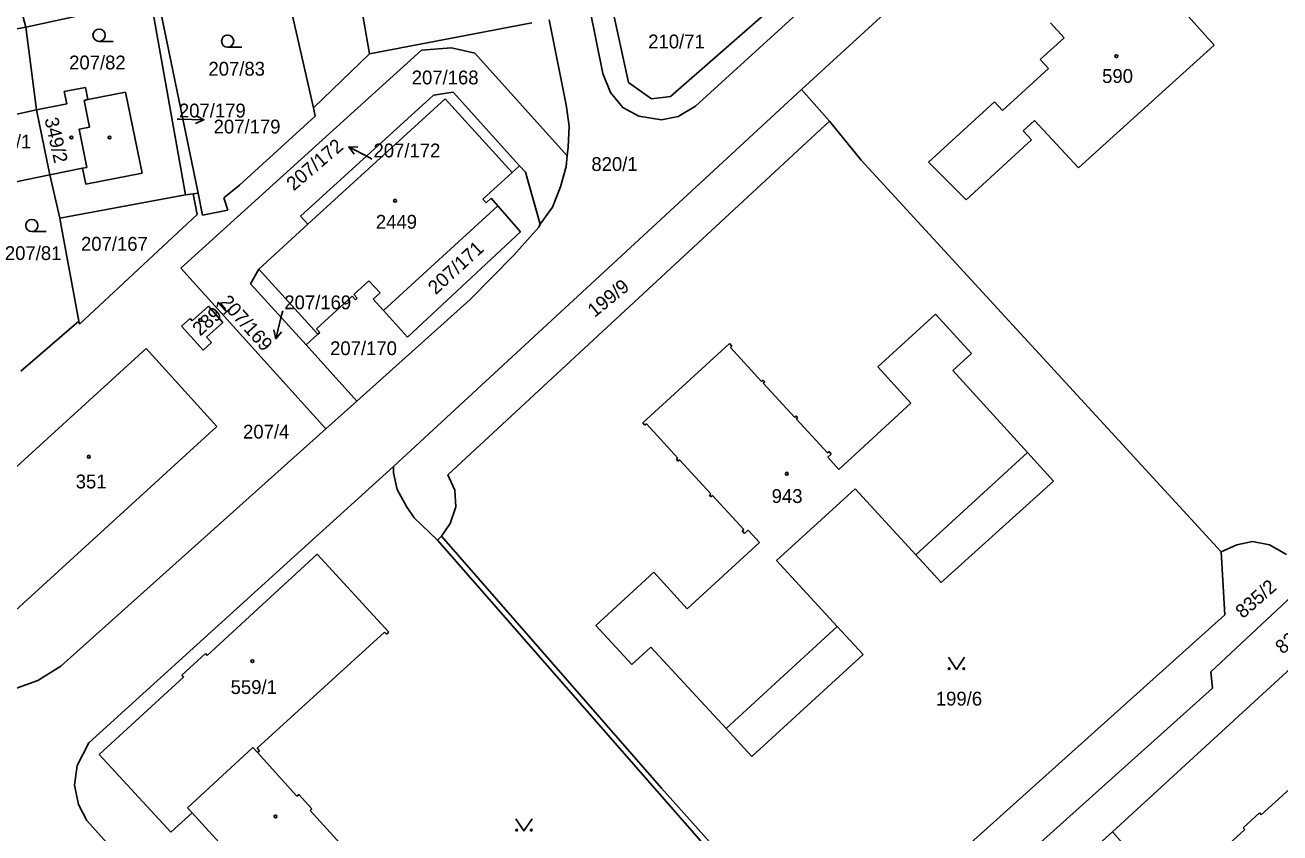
# Model space of a CAD drawing. Extents: x -735249 to -729401, y -1124843 to -1121828.
# Drawn here: x -733341.9 to -733187.6, y -1123770.3 to -1123670.9 of the extents above; entities that cross this region are included whole.
import ezdxf

# ---------------------------------------------------------------- set-up
doc = ezdxf.new("R2010")
doc.units = 0
for name, color, linetype in [('Vrstva 1', 7, 'Continuous'), ('Vrstva 16', 7, 'Continuous'), ('Vrstva 18', 7, 'Continuous'), ('Vrstva 19', 7, 'Continuous'), ('Vrstva 25', 7, 'Continuous'), ('Vrstva 4', 7, 'Continuous')]:
    doc.layers.add(name, color=color, linetype=linetype)

msp = doc.modelspace()

# ---------------------------------------------------------------- linework, layer by layer
at = {"layer": 'Vrstva 1'}
for points in [[(-733195.46, -1123622.51), (-733259.48, -1123680.9)], [(-733246.46, -1123678.85), (-733202.28, -1123638.4)], [(-733270.85, -1123676.87), (-733277.33, -1123644.79)], [(-733303.74, -1123650.3), (-733299.57, -1123674.46)], [(-733344.82, -1123659.92), (-733341.84, -1123671.2)], [(-733267.71, -1123677.98), (-733271.18, -1123661.98)], [(-733244.62, -1123664.03), (-733262.54, -1123679.73)], [(-733341.84, -1123671.2), (-733326.46, -1123667.83)], [(-733326.46, -1123667.83), (-733322.21, -1123691.82)], [(-733320.65, -1123691.61), (-733325.55, -1123667.73)], [(-733309.12, -1123669.41), (-733306.46, -1123681.12)], [(-733277.47, -1123670.28), (-733275.39, -1123680.74)], [(-733341.84, -1123671.2), (-733350.96, -1123672.86)], [(-733341.84, -1123671.2), (-733340.5, -1123681.37)], [(-733299.57, -1123674.46), (-733279.59, -1123670.66)], [(-733322.76, -1123700.84), (-733293.17, -1123674)], [(-733306.46, -1123681.12), (-733299.57, -1123674.46)], [(-733293.17, -1123674), (-733289.47, -1123673.73)], [(-733286.63, -1123674.37), (-733289.47, -1123673.73)], [(-733275.24, -1123687), (-733286.63, -1123674.37)], [(-733269.93, -1123679.23), (-733270.85, -1123676.87)], [(-733264.88, -1123680.01), (-733267.71, -1123677.98)], [(-733337.09, -1123679.08), (-733334.5, -1123678.59)], [(-733337.09, -1123679.08), (-733336.78, -1123680.62)], [(-733334.5, -1123678.59), (-733334.19, -1123680.09)], [(-733334.19, -1123680.09), (-733329.56, -1123679.16)], [(-733327.5, -1123689.16), (-733329.56, -1123679.16)], [(-733308.05, -1123694.44), (-733291.68, -1123679.56)], [(-733296.62, -1123725.22), (-733246.46, -1123678.85)], [(-733291.68, -1123679.56), (-733289.28, -1123679.16)], [(-733289.28, -1123679.16), (-733281.11, -1123688.22)], [(-733268.43, -1123681.06), (-733269.93, -1123679.23)], [(-733262.54, -1123679.73), (-733264.88, -1123680.01)], [(-733246.46, -1123678.85), (-733242.98, -1123682.73)], [(-733340.5, -1123681.37), (-733342.92, -1123681.87)], [(-733340.5, -1123681.37), (-733336.78, -1123680.62)], [(-733340.5, -1123681.37), (-733338.89, -1123689.36)], [(-733290.26, -1123680.01), (-733307.14, -1123695.43)], [(-733306.46, -1123681.12), (-733306.26, -1123682.13)], [(-733282.01, -1123689.05), (-733290.26, -1123680.01)], [(-733275.39, -1123680.74), (-733275.03, -1123683.37)], [(-733266.45, -1123682.13), (-733268.43, -1123681.06)], [(-733259.48, -1123680.9), (-733261.61, -1123682.17)], [(-733306.26, -1123682.13), (-733315.53, -1123690.62)], [(-733289.94, -1123726.25), (-733242.98, -1123682.73)], [(-733263.67, -1123682.59), (-733266.45, -1123682.13)], [(-733261.61, -1123682.17), (-733263.67, -1123682.59)], [(-733242.98, -1123682.73), (-733239.1, -1123687.54)], [(-733275.03, -1123683.37), (-733275.12, -1123685.93)], [(-733275.12, -1123685.93), (-733275.24, -1123687)], [(-733275.24, -1123687), (-733275.38, -1123688.32)], [(-733239.1, -1123687.54), (-733194.85, -1123735.72)], [(-733338.89, -1123689.36), (-733334.86, -1123688.54)], [(-733334.46, -1123690.5), (-733334.86, -1123688.54)], [(-733285.61, -1123692.34), (-733282.01, -1123689.05)], [(-733281.11, -1123688.22), (-733282.01, -1123689.05)], [(-733281.11, -1123688.22), (-733280.4, -1123689.01)], [(-733280.4, -1123689.01), (-733278.56, -1123695.41)], [(-733275.38, -1123688.32), (-733276.08, -1123690.81)], [(-733346.86, -1123690.98), (-733338.89, -1123689.36)], [(-733338.89, -1123689.36), (-733337.65, -1123694.67)], [(-733334.46, -1123690.5), (-733327.5, -1123689.16)], [(-733315.53, -1123690.62), (-733317.47, -1123692.18)], [(-733322.21, -1123691.82), (-733337.65, -1123694.67)], [(-733322.21, -1123691.82), (-733321.24, -1123691.69)], [(-733320.65, -1123691.61), (-733321.24, -1123691.69)], [(-733321.24, -1123691.69), (-733320.77, -1123694.23)], [(-733320.1, -1123694.31), (-733320.65, -1123691.61)], [(-733317.47, -1123692.18), (-733316.98, -1123693.67)], [(-733276.08, -1123690.81), (-733277.08, -1123693.34)], [(-733316.98, -1123693.67), (-733320.1, -1123694.31)], [(-733297.85, -1123706.01), (-733283.77, -1123693.15)], [(-733285.2, -1123692.78), (-733285.61, -1123692.34)], [(-733284.61, -1123692.23), (-733285.2, -1123692.78)], [(-733283.77, -1123693.15), (-733284.61, -1123692.23)], [(-733280.98, -1123696.37), (-733283.77, -1123693.15)], [(-733277.08, -1123693.34), (-733278.56, -1123695.41)], [(-733337.48, -1123695.63), (-733337.65, -1123694.67)], [(-733320.77, -1123694.23), (-733335.23, -1123707.69)], [(-733307.14, -1123695.43), (-733308.05, -1123694.44)], [(-733337.48, -1123695.63), (-733335.3, -1123707.34)], [(-733313.19, -1123700.96), (-733307.14, -1123695.43)], [(-733294.88, -1123709.31), (-733280.98, -1123696.37)], [(-733281.81, -1123699.21), (-733278.75, -1123695.77)], [(-733278.56, -1123695.41), (-733278.75, -1123695.77)], [(-733287.19, -1123704.68), (-733281.81, -1123699.21)], [(-733304.93, -1123720.57), (-733322.76, -1123700.84)], [(-733313.19, -1123700.96), (-733314.2, -1123702.75)], [(-733313.19, -1123700.96), (-733305.92, -1123708.92)], [(-733314.2, -1123702.75), (-733307.37, -1123710.25)], [(-733301.48, -1123704.05), (-733299.63, -1123702.36)], [(-733299.63, -1123702.36), (-733298.25, -1123703.87)], [(-733144.32, -1123702.08), (-733196.1, -1123750.48)], [(-733306.1, -1123708.27), (-733301.71, -1123704.25)], [(-733301.71, -1123704.25), (-733301.3, -1123704.7)], [(-733301.07, -1123704.5), (-733301.48, -1123704.05)], [(-733301.3, -1123704.7), (-733301.07, -1123704.5)], [(-733298.25, -1123703.87), (-733299.1, -1123704.65)], [(-733321.38, -1123707.28), (-733319.35, -1123705.49)], [(-733319.35, -1123705.49), (-733317.58, -1123707.5)], [(-733301.14, -1123717.18), (-733287.19, -1123704.68)], [(-733299.1, -1123704.65), (-733297.85, -1123706.01)], [(-733297.85, -1123706.01), (-733294.88, -1123709.31)], [(-733335.3, -1123707.34), (-733342.45, -1123713.49)], [(-733335.23, -1123707.69), (-733335.3, -1123707.34)], [(-733322.67, -1123707.96), (-733321.63, -1123707.02)], [(-733321.63, -1123707.02), (-733321.38, -1123707.28)], [(-733317.58, -1123707.5), (-733319.59, -1123709.3)], [(-733237.07, -1123712.94), (-733229.95, -1123706.47)], [(-733229.95, -1123706.47), (-733225.53, -1123711.31)], [(-733320.02, -1123710.91), (-733322.67, -1123707.96)], [(-733305.92, -1123708.92), (-733307.37, -1123710.25)], [(-733305.69, -1123708.72), (-733306.1, -1123708.27)], [(-733305.92, -1123708.92), (-733305.69, -1123708.72)], [(-733352.3, -1123733.75), (-733327.03, -1123710.71)], [(-733327.03, -1123710.71), (-733318.34, -1123720.3)], [(-733318.98, -1123709.97), (-733320.02, -1123710.91)], [(-733319.59, -1123709.3), (-733318.98, -1123709.97)], [(-733307.37, -1123710.25), (-733301.14, -1123717.18)], [(-733265.97, -1123719.84), (-733255.29, -1123710.1)], [(-733255.29, -1123710.1), (-733255, -1123710.41)], [(-733255, -1123710.41), (-733255.18, -1123710.58)], [(-733255.18, -1123710.58), (-733251.34, -1123714.76)], [(-733225.53, -1123711.31), (-733227.84, -1123713.41)], [(-733232.98, -1123717.44), (-733237.07, -1123712.94)], [(-733227.84, -1123713.41), (-733218.66, -1123723.48)], [(-733251.34, -1123714.76), (-733251.15, -1123714.59)], [(-733251.15, -1123714.59), (-733250.96, -1123714.79)], [(-733250.96, -1123714.79), (-733251.15, -1123714.96)], [(-733251.15, -1123714.96), (-733247.27, -1123719.17)], [(-733304.93, -1123720.57), (-733301.14, -1123717.18)], [(-733241.83, -1123725.59), (-733232.98, -1123717.44)], [(-733265.69, -1123720.15), (-733265.97, -1123719.84)], [(-733265.5, -1123719.98), (-733265.69, -1123720.15)], [(-733261.65, -1123724.17), (-733265.5, -1123719.98)], [(-733247.27, -1123719.17), (-733247.09, -1123719)], [(-733247.09, -1123719), (-733246.9, -1123719.2)], [(-733246.9, -1123719.2), (-733247.08, -1123719.37)], [(-733247.08, -1123719.37), (-733243.24, -1123723.55)], [(-733318.34, -1123720.3), (-733343.54, -1123743.33)], [(-733337.52, -1123749.76), (-733304.93, -1123720.57)], [(-733261.83, -1123724.33), (-733261.65, -1123724.17)], [(-733261.64, -1123724.55), (-733261.83, -1123724.33)], [(-733261.45, -1123724.38), (-733261.64, -1123724.55)], [(-733257.59, -1123728.57), (-733261.45, -1123724.38)], [(-733243.24, -1123723.55), (-733243.05, -1123723.38)], [(-733242.78, -1123723.68), (-733243.22, -1123724.08)], [(-733243.22, -1123724.08), (-733241.83, -1123725.59)], [(-733243.05, -1123723.38), (-733242.78, -1123723.68)], [(-733218.66, -1123723.48), (-733215.44, -1123727.01)], [(-733296.62, -1123725.22), (-733307.06, -1123734.67)], [(-733296.61, -1123725.98), (-733296.62, -1123725.22)], [(-733296.17, -1123728.03), (-733296.61, -1123725.98)], [(-733289.07, -1123728.14), (-733289.94, -1123726.25)], [(-733215.44, -1123727.01), (-733229.28, -1123739.46)], [(-733296.17, -1123728.03), (-733295.01, -1123730.15)], [(-733288.96, -1123730.19), (-733289.07, -1123728.14)], [(-733257.77, -1123728.74), (-733257.59, -1123728.57)], [(-733257.58, -1123728.95), (-733257.77, -1123728.74)], [(-733257.4, -1123728.78), (-733257.58, -1123728.95)], [(-733253.54, -1123732.97), (-733257.4, -1123728.78)], [(-733239.84, -1123727.94), (-733249.5, -1123736.79)], [(-733232.39, -1123736.07), (-733239.84, -1123727.94)], [(-733294.09, -1123731.51), (-733295.01, -1123730.15)], [(-733289.65, -1123732.21), (-733288.96, -1123730.19)], [(-733294.09, -1123731.51), (-733291.21, -1123734.28)], [(-733290.7, -1123733.8), (-733289.65, -1123732.21)], [(-733208.19, -1123770.13), (-733165.36, -1123730.84)], [(-733290.7, -1123733.8), (-733291.21, -1123734.28)], [(-733290.7, -1123733.8), (-733263.66, -1123764.76)], [(-733253.72, -1123733.14), (-733253.54, -1123732.97)], [(-733253.44, -1123733.45), (-733253.72, -1123733.14)], [(-733253, -1123733.04), (-733253.44, -1123733.45)], [(-733251.61, -1123734.55), (-733253, -1123733.04)], [(-733334.08, -1123759.21), (-733307.06, -1123734.67)], [(-733243.54, -1123788.77), (-733291.21, -1123734.28)], [(-733260.48, -1123742.72), (-733251.61, -1123734.55)], [(-733194.85, -1123735.72), (-733192.92, -1123734.85)], [(-733192.92, -1123734.85), (-733191, -1123734.42)], [(-733191, -1123734.42), (-733188.87, -1123734.85)], [(-733188.87, -1123734.85), (-733186.8, -1123736.03)], [(-733319.53, -1123748.44), (-733305.98, -1123736)], [(-733305.98, -1123736), (-733297.19, -1123745.58)], [(-733249.5, -1123736.79), (-733242.05, -1123744.89)], [(-733229.28, -1123739.46), (-733232.39, -1123736.07)], [(-733194.85, -1123735.72), (-733194.39, -1123743.45)], [(-733271.73, -1123744.76), (-733264.61, -1123738.22)], [(-733264.61, -1123738.22), (-733260.48, -1123742.72)], [(-733194.39, -1123743.45), (-733239.64, -1123784.09)], [(-733297.72, -1123745.59), (-733313.36, -1123759.87)], [(-733297.48, -1123745.85), (-733297.72, -1123745.59)], [(-733297.19, -1123745.58), (-733297.48, -1123745.85)], [(-733267.29, -1123749.57), (-733271.73, -1123744.76)], [(-733242.05, -1123744.89), (-733238.87, -1123748.35)], [(-733264.96, -1123747.42), (-733267.29, -1123749.57)], [(-733255.71, -1123757.45), (-733264.96, -1123747.42)], [(-733322.64, -1123750.88), (-733319.74, -1123748.22)], [(-733319.74, -1123748.22), (-733319.53, -1123748.44)], [(-733238.87, -1123748.35), (-733252.54, -1123760.89)], [(-733340.36, -1123751.51), (-733337.52, -1123749.76)], [(-733196.1, -1123750.48), (-733195.91, -1123752.46)], [(-733343.32, -1123752.6), (-733340.36, -1123751.51)], [(-733332.8, -1123760.61), (-733322.44, -1123751.1)], [(-733322.44, -1123751.1), (-733322.64, -1123750.88)], [(-733195.91, -1123752.46), (-733237.79, -1123790.07)], [(-733252.54, -1123760.89), (-733255.71, -1123757.45)], [(-733334.08, -1123759.21), (-733335.53, -1123761.97)], [(-733313.92, -1123759.77), (-733321.93, -1123767.2)], [(-733313.35, -1123760.4), (-733313.92, -1123759.77)], [(-733313.36, -1123759.87), (-733313.09, -1123760.16)], [(-733324.01, -1123770.19), (-733332.8, -1123760.61)], [(-733313.09, -1123760.16), (-733313.35, -1123760.4)], [(-733308.49, -1123765.75), (-733313.35, -1123760.4)], [(-733335.53, -1123761.97), (-733335.83, -1123764.39)], [(-733335.83, -1123764.39), (-733335.35, -1123766.79)], [(-733189.91, -1123768.04), (-733185.08, -1123763.65)], [(-733308.27, -1123765.54), (-733308.49, -1123765.75)], [(-733306.65, -1123767.33), (-733308.27, -1123765.54)], [(-733263.66, -1123764.76), (-733247.33, -1123783.01)], [(-733335.35, -1123766.79), (-733334.31, -1123768.76)], [(-733321.39, -1123767.79), (-733324.01, -1123770.19)], [(-733321.93, -1123767.2), (-733321.39, -1123767.79)], [(-733321.39, -1123767.79), (-733316.84, -1123772.79)], [(-733306.87, -1123767.53), (-733306.65, -1123767.33)], [(-733299.9, -1123775.2), (-733306.87, -1123767.53)], [(-733192.12, -1123769.64), (-733190.11, -1123767.82)], [(-733190.11, -1123767.82), (-733189.91, -1123768.04)], [(-733334.31, -1123768.76), (-733324.15, -1123780.12)], [(-733208.19, -1123770.13), (-733217.88, -1123778.87)], [(-733201.09, -1123778.17), (-733208.19, -1123770.13)], [(-733196.98, -1123774.47), (-733191.92, -1123769.86)], [(-733191.92, -1123769.86), (-733192.12, -1123769.64)]]:
    msp.add_lwpolyline(points, dxfattribs=at)
at = {"layer": 'Vrstva 16'}
for points in [[(-733323.2, -1123682.49), (-733322.93, -1123682.5)], [(-733299.27, -1123687.4), (-733299.46, -1123687.3)], [(-733310.24, -1123706.08), (-733310.37, -1123706.6)]]:
    msp.add_lwpolyline(points, dxfattribs=at)
at = {"layer": 'Vrstva 25'}
for points in [[(-733332.82, -1123672.93), (-733331.07, -1123672.93)], [(-733317.01, -1123673.65), (-733315.26, -1123673.65)], [(-733322.93, -1123682.5), (-733319.931, -1123682.568)], [(-733320.92, -1123682.046), (-733319.931, -1123682.568), (-733320.942, -1123683.045)], [(-733299.46, -1123687.3), (-733302.116, -1123685.906)], [(-733301.463, -1123686.814), (-733302.116, -1123685.906), (-733300.998, -1123685.928)], [(-733341.08, -1123696.32), (-733339.33, -1123696.32)], [(-733310.37, -1123706.6), (-733311.095, -1123709.51)], [(-733310.369, -1123708.661), (-733311.095, -1123709.51), (-733311.338, -1123708.419)], [(-733228.38, -1123748.67), (-733227.38, -1123750.17), (-733226.38, -1123748.67)], [(-733281.57, -1123768.53), (-733280.57, -1123770.03), (-733279.57, -1123768.53)]]:
    msp.add_lwpolyline(points, dxfattribs=at)
for centre, radius in [((-733332.82, -1123672.18), 0.75), ((-733317.01, -1123672.9), 0.75), ((-733207.72, -1123674.75), 0.175), ((-733336.22, -1123684.76), 0.175), ((-733331.53, -1123684.76), 0.175), ((-733296.42, -1123692.53), 0.175), ((-733341.08, -1123695.57), 0.75), ((-733320.37, -1123707.2), 0.175), ((-733334.08, -1123724.01), 0.175), ((-733248.25, -1123726.1), 0.175), ((-733313.97, -1123749.15), 0.175), ((-733228.28, -1123750.07), 0.1), ((-733226.48, -1123750.07), 0.1), ((-733311.12, -1123768.25), 0.175), ((-733281.47, -1123769.93), 0.1), ((-733279.67, -1123769.93), 0.1)]:
    msp.add_circle(centre, radius, dxfattribs=at)
at = {"layer": 'Vrstva 4'}
for points in [[(-733201.02, -1123667.42), (-733195.7, -1123673.38)], [(-733214.13, -1123672.51), (-733215.83, -1123670.66)], [(-733217.1, -1123675.15), (-733214.13, -1123672.51)], [(-733195.7, -1123673.38), (-733212.37, -1123688.47)], [(-733216.08, -1123676.26), (-733217.1, -1123675.15)], [(-733221.73, -1123681.44), (-733216.08, -1123676.26)], [(-733334.67, -1123680.19), (-733334.19, -1123680.09)], [(-733334.67, -1123680.19), (-733334, -1123683.48)], [(-733230.81, -1123687.79), (-733222.71, -1123680.37)], [(-733222.71, -1123680.37), (-733221.73, -1123681.44)], [(-733217.79, -1123682.67), (-733219.17, -1123683.94)], [(-733212.37, -1123688.47), (-733217.79, -1123682.67)], [(-733334, -1123683.48), (-733335.26, -1123683.73)], [(-733334.31, -1123688.43), (-733335.26, -1123683.73)], [(-733219.17, -1123683.94), (-733218.17, -1123685.02)], [(-733218.17, -1123685.02), (-733226.19, -1123692.42)], [(-733334.86, -1123688.54), (-733334.31, -1123688.43)], [(-733226.19, -1123692.42), (-733230.81, -1123687.79)], [(-733218.66, -1123723.48), (-733232.39, -1123736.07)], [(-733255.71, -1123757.45), (-733242.05, -1123744.89)]]:
    msp.add_lwpolyline(points, dxfattribs=at)

# ---------------------------------------------------------------- texts
at = {"layer": 'Vrstva 16'}
for s, p in [('207/179', (-733318.73, -1123684.26)), ('820/1', (-733272.278, -1123688.87))]:
    msp.add_text(s, height=1.7, dxfattribs=at).set_placement(p)
for s, rotation, p in [('207/172', 40.40032, (-733308.887, -1123691.389)), ('207/169', 311.80248, (-733318.08, -1123705.058))]:
    msp.add_text(s, height=1.7, rotation=rotation, dxfattribs=at).set_placement(p)
at = {"layer": 'Vrstva 18'}
for s, p in [('210/71', (-733265.29, -1123673.79)), ('207/82', (-733336.5, -1123676.38)), ('207/83', (-733319.37, -1123677.15)), ('207/168', (-733294.37, -1123678.22)), ('207/179', (-733323, -1123682.29)), ('207/172', (-733299.07, -1123687.2)), ('207/81', (-733344.4, -1123699.82)), ('207/167', (-733335.04, -1123698.68)), ('207/169', (-733310.04, -1123705.88)), ('207/170', (-733304.41, -1123711.52)), ('207/4', (-733315.11, -1123721.78)), ('199/6', (-733229.92, -1123754.61))]:
    msp.add_text(s, height=1.7, dxfattribs=at).set_placement(p)
for s, rotation, p in [('207/171', 42.60034, (-733291.419, -1123704.158)), ('199/9', 39.10031, (-733271.881, -1123706.949)), ('835/2', 41.30033, (-733192.152, -1123743.988)), ('835/1', 40.80033, (-733187.27, -1123748.368))]:
    msp.add_text(s, height=1.7, rotation=rotation, dxfattribs=at).set_placement(p)
at = {"layer": 'Vrstva 19'}
for s, p in [('590', (-733209.47, -1123678.04)), ('349/1', (-733346.84, -1123686.1)), ('2449', (-733298.78, -1123695.97)), ('351', (-733335.69, -1123727.91)), ('943', (-733250.11, -1123729.7)), ('559/1', (-733316.64, -1123753.19))]:
    msp.add_text(s, height=1.7, dxfattribs=at).set_placement(p)
for s, rotation, p in [('349/2', 282.70225, (-733339.541, -1123682.481)), ('2891', 42.20034, (-733320.387, -1123709.248))]:
    msp.add_text(s, height=1.7, rotation=rotation, dxfattribs=at).set_placement(p)

doc.saveas('drawing.dxf')
